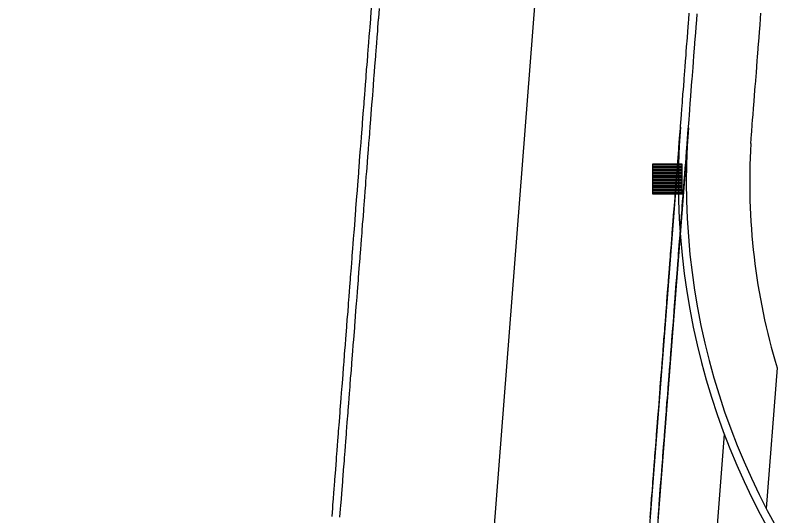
# Model space of a CAD drawing. Extents: x 2145380 to 2157287, y 139568 to 149130.
# Drawn here: x 2151024.3 to 2151088.5, y 141042.6 to 141084.7 of the extents above; entities that cross this region are included whole.
import ezdxf

# ---------------------------------------------------------------- set-up
doc = ezdxf.new("R2010")
doc.units = 0
doc.layers.add('PR_PREVIOUSLY CONSTRUCTED', color=7, linetype='Continuous')
doc.layers.add('TOPO_Misc', color=7, linetype='Continuous')

# ---------------------------------------------------------------- blocks, each defined once
blk = doc.blocks.new('CB')
at = {"layer": 'TOPO_Misc'}
for p, q in [((-3.08, 2.99), (3.24, 2.99)), ((-3.08, 2.68), (3.24, 2.68)), ((-3.08, 2.36), (3.24, 2.36)), ((-3.08, 2.05), (3.24, 2.05)), ((-3.08, 1.73), (3.24, 1.73)), ((-3.08, 1.4), (3.24, 1.4)), ((-3.08, 1.1), (3.24, 1.1)), ((-3.08, 0.77), (3.24, 0.77)), ((-3.08, 0.46), (3.24, 0.46)), ((-3.08, 0.14), (3.24, 0.14)), ((-3.08, -0.17), (3.24, -0.17)), ((-3.08, -0.48), (3.24, -0.48)), ((-3.08, -0.8), (3.24, -0.8)), ((-3.08, -1.11), (3.26, -1.11)), ((-3.08, -1.43), (3.26, -1.43)), ((-3.08, -1.75), (3.26, -1.75)), ((-3.08, -2.07), (3.26, -2.07)), ((-3.08, -2.39), (3.26, -2.39)), ((-3.08, -2.7), (3.26, -2.7)), ((-3.08, -3.02), (3.26, -3.02))]:
    blk.add_line(p, q, dxfattribs=at)
blk.add_lwpolyline([(3.26, -3.29), (3.24, 3.05), (-3.09, 3.04), (-3.08, -3.3), (3.26, -3.29)], dxfattribs=at)

msp = doc.modelspace()

# ---------------------------------------------------------------- linework, layer by layer
at = {"layer": 'PR_PREVIOUSLY CONSTRUCTED'}
for p, q in [((2151024.344, 140522.261), (2151080.289, 141243.227)), ((2151080.303, 141075.249), (2151066.311, 140894.932)), ((2151080.968, 141075.197), (2151066.976, 140894.881)), ((2151088.428, 141054.999), (2151087.511, 141043.178)), ((2151083.984, 141049.433), (2151073.93, 140919.871))]:
    msp.add_line(p, q, dxfattribs=at)
for points in [[(2151050.993, 141042.489), (2151051.047, 141043.183), (2151051.071, 141043.486), (2151051.11, 141043.992), (2151051.148, 141044.483), (2151051.173, 141044.802), (2151051.226, 141045.48), (2151051.236, 141045.612), (2151051.299, 141046.421), (2151051.303, 141046.477), (2151051.361, 141047.231), (2151051.38, 141047.474), (2151051.424, 141048.041), (2151051.458, 141048.471), (2151051.487, 141048.85), (2151051.535, 141049.468), (2151051.55, 141049.66), (2151051.612, 141050.465), (2151051.613, 141050.469), (2151051.676, 141051.279), (2151051.69, 141051.462), (2151051.738, 141052.089), (2151051.767, 141052.459), (2151051.801, 141052.898), (2151051.844, 141053.456), (2151051.864, 141053.708), (2151051.922, 141054.453), (2151051.927, 141054.518), (2151051.99, 141055.327), (2151051.999, 141055.45), (2151052.052, 141056.137), (2151052.077, 141056.447), (2151052.115, 141056.947), (2151052.154, 141057.444), (2151052.178, 141057.756), (2151052.231, 141058.441), (2151052.241, 141058.566), (2151052.304, 141059.375), (2151052.309, 141059.438), (2151052.367, 141060.185), (2151052.386, 141060.435), (2151052.429, 141060.995), (2151052.463, 141061.432), (2151052.492, 141061.804), (2151052.541, 141062.429), (2151052.555, 141062.614), (2151052.618, 141063.424), (2151052.618, 141063.426), (2151052.681, 141064.233), (2151052.695, 141064.423), (2151052.744, 141065.043), (2151052.773, 141065.42), (2151052.806, 141065.852), (2151052.85, 141066.417), (2151052.869, 141066.662), (2151052.928, 141067.414), (2151052.932, 141067.472), (2151052.995, 141068.281), (2151053.005, 141068.411), (2151053.058, 141069.091), (2151053.082, 141069.408), (2151053.121, 141069.901), (2151053.16, 141070.405), (2151053.183, 141070.71), (2151053.237, 141071.402), (2151053.246, 141071.52), (2151053.309, 141072.33), (2151053.314, 141072.399), (2151053.372, 141073.139), (2151053.392, 141073.396), (2151053.435, 141073.949), (2151053.469, 141074.393), (2151053.497, 141074.758), (2151053.546, 141075.39), (2151053.56, 141075.568), (2151053.623, 141076.378), (2151053.624, 141076.387), (2151053.686, 141077.187), (2151053.701, 141077.384), (2151053.749, 141077.997), (2151053.779, 141078.381), (2151053.812, 141078.807), (2151053.856, 141079.378), (2151053.874, 141079.616), (2151053.933, 141080.375), (2151053.937, 141080.426), (2151054, 141081.235), (2151054.011, 141081.372), (2151054.063, 141082.045), (2151054.088, 141082.369), (2151054.126, 141082.855), (2151054.165, 141083.366), (2151054.189, 141083.664), (2151054.243, 141084.363), (2151054.251, 141084.474), (2151054.314, 141085.284)], [(2151051.659, 141042.437), (2151051.713, 141043.131), (2151051.736, 141043.434), (2151051.776, 141043.941), (2151051.814, 141044.431), (2151051.839, 141044.75), (2151051.891, 141045.428), (2151051.901, 141045.56), (2151051.964, 141046.37), (2151051.969, 141046.425), (2151052.027, 141047.179), (2151052.046, 141047.422), (2151052.09, 141047.989), (2151052.123, 141048.419), (2151052.153, 141048.799), (2151052.201, 141049.416), (2151052.216, 141049.608), (2151052.278, 141050.413), (2151052.278, 141050.418), (2151052.341, 141051.227), (2151052.355, 141051.41), (2151052.404, 141052.037), (2151052.433, 141052.407), (2151052.467, 141052.847), (2151052.51, 141053.404), (2151052.53, 141053.656), (2151052.587, 141054.401), (2151052.593, 141054.466), (2151052.655, 141055.276), (2151052.665, 141055.398), (2151052.718, 141056.085), (2151052.742, 141056.395), (2151052.781, 141056.895), (2151052.82, 141057.392), (2151052.844, 141057.705), (2151052.897, 141058.389), (2151052.907, 141058.514), (2151052.969, 141059.324), (2151052.974, 141059.386), (2151053.032, 141060.133), (2151053.052, 141060.383), (2151053.095, 141060.943), (2151053.129, 141061.38), (2151053.158, 141061.753), (2151053.206, 141062.377), (2151053.221, 141062.562), (2151053.284, 141063.372), (2151053.284, 141063.374), (2151053.346, 141064.182), (2151053.361, 141064.371), (2151053.409, 141064.991), (2151053.438, 141065.368), (2151053.472, 141065.801), (2151053.516, 141066.365), (2151053.535, 141066.61), (2151053.593, 141067.362), (2151053.598, 141067.42), (2151053.661, 141068.23), (2151053.671, 141068.359), (2151053.723, 141069.039), (2151053.748, 141069.356), (2151053.786, 141069.849), (2151053.825, 141070.353), (2151053.849, 141070.659), (2151053.903, 141071.35), (2151053.912, 141071.468), (2151053.975, 141072.278), (2151053.98, 141072.347), (2151054.037, 141073.088), (2151054.057, 141073.344), (2151054.1, 141073.897), (2151054.135, 141074.341), (2151054.163, 141074.707), (2151054.212, 141075.338), (2151054.226, 141075.516), (2151054.289, 141076.326), (2151054.29, 141076.335), (2151054.352, 141077.136), (2151054.367, 141077.332), (2151054.414, 141077.945), (2151054.444, 141078.329), (2151054.477, 141078.755), (2151054.522, 141079.326), (2151054.54, 141079.565), (2151054.599, 141080.323), (2151054.603, 141080.374), (2151054.666, 141081.184), (2151054.676, 141081.32), (2151054.729, 141081.993), (2151054.754, 141082.317), (2151054.791, 141082.803), (2151054.831, 141083.314), (2151054.854, 141083.613), (2151054.908, 141084.311), (2151054.917, 141084.422), (2151054.98, 141085.232)], [(2151077.756, 141042.418), (2151077.781, 141042.737), (2151077.833, 141043.415), (2151077.843, 141043.547), (2151077.906, 141044.357), (2151077.911, 141044.412), (2151077.969, 141045.166), (2151077.988, 141045.409), (2151078.032, 141045.976), (2151078.065, 141046.406), (2151078.095, 141046.786), (2151078.143, 141047.403), (2151078.158, 141047.595), (2151078.22, 141048.4), (2151078.22, 141048.405), (2151078.283, 141049.214), (2151078.297, 141049.397), (2151078.346, 141050.024), (2151078.375, 141050.394), (2151078.409, 141050.834), (2151078.452, 141051.391), (2151078.472, 141051.643), (2151078.529, 141052.388), (2151078.535, 141052.453), (2151078.597, 141053.263), (2151078.607, 141053.385), (2151078.66, 141054.072), (2151078.684, 141054.382), (2151078.723, 141054.882), (2151078.762, 141055.379), (2151078.786, 141055.691), (2151078.839, 141056.376), (2151078.849, 141056.501), (2151078.911, 141057.311), (2151078.916, 141057.373), (2151078.974, 141058.12), (2151078.994, 141058.37), (2151079.037, 141058.93), (2151079.071, 141059.367), (2151079.1, 141059.74), (2151079.148, 141060.364), (2151079.163, 141060.549), (2151079.226, 141061.359), (2151079.226, 141061.361), (2151079.288, 141062.169), (2151079.303, 141062.358), (2151079.351, 141062.978), (2151079.381, 141063.355), (2151079.414, 141063.788), (2151079.458, 141064.352), (2151079.477, 141064.597), (2151079.535, 141065.349), (2151079.54, 141065.407), (2151079.603, 141066.217), (2151079.613, 141066.346), (2151079.665, 141067.026), (2151079.69, 141067.343), (2151079.728, 141067.836), (2151079.767, 141068.34), (2151079.791, 141068.646), (2151079.845, 141069.337), (2151079.854, 141069.455), (2151079.917, 141070.265), (2151079.922, 141070.334), (2151079.979, 141071.074), (2151079.999, 141071.331), (2151080.042, 141071.884), (2151080.077, 141072.328), (2151080.105, 141072.694), (2151080.154, 141073.325), (2151080.168, 141073.503), (2151080.231, 141074.313), (2151080.232, 141074.322), (2151080.294, 141075.123), (2151080.309, 141075.319), (2151080.356, 141075.932), (2151080.386, 141076.316), (2151080.419, 141076.742), (2151080.464, 141077.313), (2151080.482, 141077.552), (2151080.541, 141078.31), (2151080.545, 141078.361), (2151080.608, 141079.171), (2151080.618, 141079.307), (2151080.671, 141079.98), (2151080.696, 141080.304), (2151080.733, 141080.79), (2151080.773, 141081.301), (2151080.796, 141081.6), (2151080.85, 141082.298), (2151080.859, 141082.409), (2151080.922, 141083.219), (2151080.928, 141083.295), (2151080.985, 141084.029), (2151081.005, 141084.292), (2151081.048, 141084.838)], [(2151078.422, 141042.367), (2151078.446, 141042.686), (2151078.499, 141043.364), (2151078.509, 141043.495), (2151078.572, 141044.305), (2151078.576, 141044.361), (2151078.635, 141045.115), (2151078.654, 141045.358), (2151078.698, 141045.924), (2151078.731, 141046.355), (2151078.76, 141046.734), (2151078.808, 141047.352), (2151078.823, 141047.544), (2151078.886, 141048.349), (2151078.886, 141048.353), (2151078.949, 141049.163), (2151078.963, 141049.346), (2151079.012, 141049.972), (2151079.04, 141050.343), (2151079.075, 141050.782), (2151079.118, 141051.34), (2151079.137, 141051.592), (2151079.195, 141052.337), (2151079.2, 141052.401), (2151079.263, 141053.211), (2151079.273, 141053.334), (2151079.326, 141054.021), (2151079.35, 141054.331), (2151079.389, 141054.83), (2151079.427, 141055.328), (2151079.451, 141055.64), (2151079.505, 141056.325), (2151079.514, 141056.449), (2151079.577, 141057.259), (2151079.582, 141057.322), (2151079.64, 141058.069), (2151079.659, 141058.319), (2151079.703, 141058.878), (2151079.737, 141059.316), (2151079.766, 141059.688), (2151079.814, 141060.313), (2151079.828, 141060.498), (2151079.891, 141061.307), (2151079.891, 141061.31), (2151079.954, 141062.117), (2151079.969, 141062.307), (2151080.017, 141062.927), (2151080.046, 141063.304), (2151080.08, 141063.736), (2151080.124, 141064.301), (2151080.143, 141064.546), (2151080.201, 141065.298), (2151080.205, 141065.355), (2151080.268, 141066.165), (2151080.278, 141066.295), (2151080.331, 141066.975), (2151080.356, 141067.292), (2151080.394, 141067.784), (2151080.433, 141068.289), (2151080.457, 141068.594), (2151080.51, 141069.286), (2151080.52, 141069.404), (2151080.582, 141070.213), (2151080.588, 141070.283), (2151080.645, 141071.023), (2151080.665, 141071.28), (2151080.708, 141071.832), (2151080.742, 141072.277), (2151080.771, 141072.642), (2151080.82, 141073.274), (2151080.834, 141073.452), (2151080.896, 141074.261), (2151080.897, 141074.271), (2151080.959, 141075.071), (2151080.975, 141075.268), (2151081.022, 141075.881), (2151081.052, 141076.265), (2151081.085, 141076.69), (2151081.129, 141077.262), (2151081.148, 141077.5), (2151081.207, 141078.259), (2151081.211, 141078.309), (2151081.273, 141079.119), (2151081.284, 141079.256), (2151081.336, 141079.929), (2151081.361, 141080.253), (2151081.399, 141080.738), (2151081.439, 141081.25), (2151081.462, 141081.548), (2151081.516, 141082.247), (2151081.525, 141082.358), (2151081.588, 141083.167), (2151081.593, 141083.244), (2151081.65, 141083.977), (2151081.671, 141084.241), (2151081.713, 141084.787)], [(2151086.221, 141073.857), (2151086.221, 141073.857), (2151086.283, 141074.658), (2151086.299, 141074.854), (2151086.346, 141075.467), (2151086.376, 141075.851), (2151086.409, 141076.277), (2151086.453, 141076.848), (2151086.472, 141077.087), (2151086.531, 141077.845), (2151086.535, 141077.896), (2151086.597, 141078.706), (2151086.608, 141078.842), (2151086.66, 141079.516), (2151086.685, 141079.839), (2151086.723, 141080.325), (2151086.763, 141080.836), (2151086.786, 141081.135), (2151086.84, 141081.833), (2151086.849, 141081.945), (2151086.912, 141082.754), (2151086.917, 141082.83), (2151086.974, 141083.564), (2151086.995, 141083.827), (2151087.037, 141084.373), (2151087.072, 141084.824)]]:
    msp.add_lwpolyline(points, dxfattribs=at)
for radius, start, end in [(60, 175.56289, 269.27818), (59.333, 175.56289, 269.27818), (54, 176.5491, 196.79943)]:
    msp.add_arc((2151140.124, 141070.607), radius, start, end, dxfattribs=at)

# ---------------------------------------------------------------- block references
at = {"layer": 'TOPO_Misc', "xscale": 0.39370000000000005, "yscale": 0.3937000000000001}
msp.add_blockref('CB', (2151079.169, 141070.94), dxfattribs=at)

doc.saveas('drawing.dxf')
